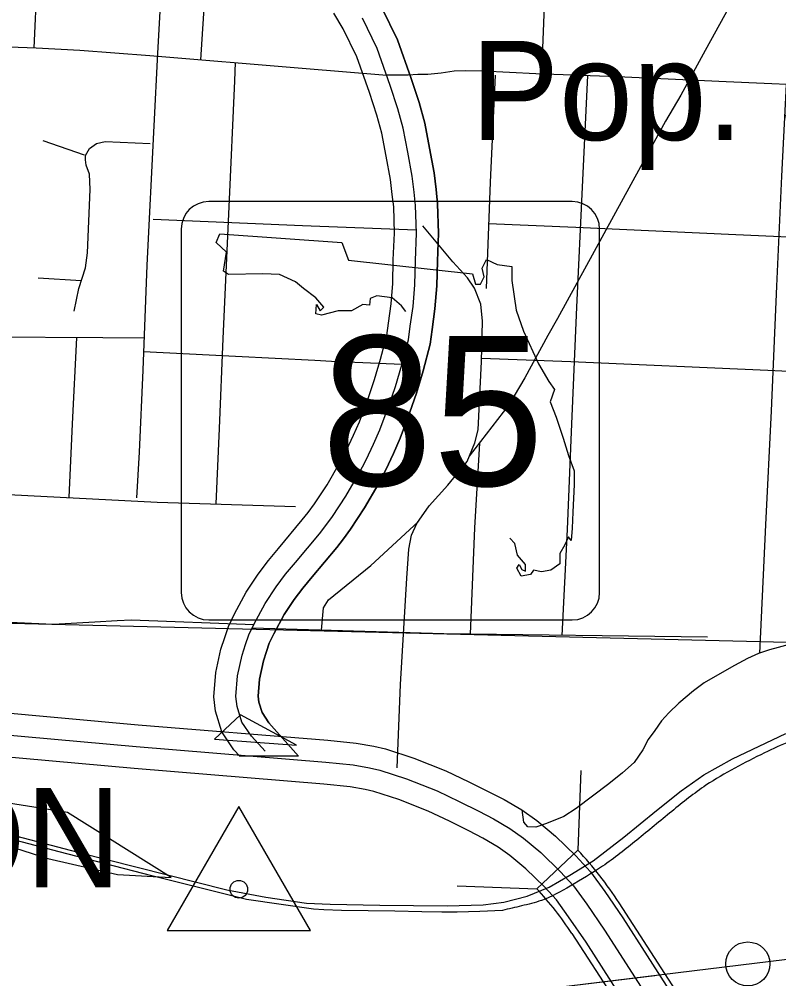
# Model space of a CAD drawing. Extents: x 1219626 to 1426462, y 456797 to 752399.
# Drawn here: x 1303541 to 1306990, y 515601 to 519958 of the extents above; entities that cross this region are included whole.
import ezdxf

# ---------------------------------------------------------------- set-up
doc = ezdxf.new("R2010")
doc.units = 0
for name, color, linetype in [('Bridges', 7, 'Continuous'), ('Cities Incorporated Area', 7, 'Continuous'), ('City Streets', 7, 'Continuous'), ('Coastal Waterway', 7, 'Continuous'), ('Culture Text', 7, 'Continuous'), ('Lakes and Ponds', 7, 'Continuous'), ('Masks', 7, 'Continuous'), ('Masks for Text', 7, 'Continuous'), ('Narrow River Creek and Branch and Slough', 7, 'Continuous'), ('Populations', 7, 'Continuous'), ('Roadshilelds State Highways', 7, 'Continuous'), ('Section Lines', 7, 'Continuous'), ('State Route Divided Highway Outline and Fill', 7, 'Continuous'), ('State Routes Highway Center Lines', 7, 'Continuous'), ('Triangulation Station', 7, 'Continuous'), ('US Route Divided Highway Outline and Fill', 7, 'Continuous'), ('US Routes Highway Center Lines', 7, 'Continuous')]:
    doc.layers.add(name, color=color, linetype=linetype)

msp = doc.modelspace()

# ---------------------------------------------------------------- linework, layer by layer
at = {"layer": 'Bridges'}
for p, q in [((1306091.8, 516546.9), (1306078.5, 516185.2)), ((1306078.5, 516185.2), (1305891.5, 516010.3)), ((1305529.7, 516023.5), (1305891.5, 516010.3)), ((1306793.5, 515132.4), (1306265.7, 515945.7)), ((1306051, 515806.4), (1306578.8, 514993.1))]:
    msp.add_line(p, q, dxfattribs=at)
for centre, radius, start, end in [((1304763.6, 514963.9), 1794.5, 33.1695, 42.8856), ((1304781.3, 514977.7), 1516.2, 33.1312, 42.9271)]:
    msp.add_arc(centre, radius, start, end, dxfattribs=at)
at = {"layer": 'Cities Incorporated Area'}
msp.add_lwpolyline([(1303402.5, 516282.8), (1303808.2, 516176.4), (1304483.5, 516004.9), (1304660.9, 515972.5), (1304845.9, 515945.2), (1304953.5, 515939.7), (1305178.3, 515936.2), (1305485.1, 515932.1), (1305648.2, 515936.7), (1305741.3, 515949), (1305848.3, 515975.9), (1305947.5, 516017.4), (1306041.7, 516071.1), (1306146.7, 516137.2), (1306287, 516244), (1306435.7, 516366), (1306546.6, 516454), (1306649.5, 516526.7), (1306780.7, 516600.5), (1307022.9, 516715.2)], dxfattribs=at)
at = {"layer": 'City Streets'}
for p, q in [((1305938.6, 520365.5), (1305913.2, 519709.8)), ((1303648.3, 519406.9), (1303835.6, 519341.9)), ((1303626.7, 518784.5), (1303822.9, 518771.2))]:
    msp.add_line(p, q, dxfattribs=at)
for points in [[(1303671.4, 521450.9), (1303876.3, 521122.6), (1303957.8, 520995.2), (1304000.3, 520925.8), (1304026.3, 520888.5), (1304063.6, 520845.2), (1304104.3, 520815.7), (1304155.5, 520786.2), (1304181.5, 520763.7), (1304204.9, 520735.1), (1304211, 520700.4), (1304201.4, 520460.3), (1304183.2, 520049.3), (1304168.5, 519804), (1304152.9, 519473.7), (1304120.8, 518840.8), (1304102.6, 518364), (1304086.1, 517992.1), (1304073.1, 517784.9)], [(1303684.1, 521430.5), (1303662.2, 521058.4), (1303647.5, 520686.5), (1303621.5, 520125.6), (1303608, 519827.8)], [(1304365.5, 519773.9), (1304386.1, 520079.7), (1304398.7, 520418.2)], [(1306989.1, 520421.7), (1306655.3, 519816.6), (1306545.2, 519613.7), (1306475.8, 519494.9), (1306239.2, 519063.2), (1305986, 518599.4), (1305940.9, 518521.4), (1305837.8, 518329.8), (1305764.1, 518206.7), (1305584.9, 517973.7)], [(1293729.1, 520243.5), (1294688.8, 520201), (1295587.8, 520163.8), (1296435.6, 520127.4), (1296771.1, 520116.1), (1297564.4, 520079.7), (1298581.3, 520037.2), (1299642.4, 519992.1), (1300563.1, 519954.8), (1301289.6, 519923.6), (1302196.4, 519882.9), (1303040, 519849.9), (1303618.2, 519827.4), (1303815.9, 519817.9), (1304134.9, 519792.7), (1304826.7, 519736.4), (1305210, 519703.7)], [(1304436.1, 517757.3), (1304450.2, 518099.6), (1304467.6, 518508.8), (1304494.5, 519106.1), (1304520.5, 519678.3), (1304523.9, 519761)], [(1310147, 519522.3), (1309472.4, 519555.6), (1309159.4, 519569.5), (1308616.7, 519593.8), (1307907.6, 519625), (1307654.4, 519636.2), (1307234.8, 519652.7), (1306751.1, 519674.4), (1306257.8, 519696.9), (1305887.6, 519710.8), (1305647.5, 519722.1), (1305566.9, 519723.8), (1305516.6, 519722.9), (1305456.8, 519712.5), (1305396.9, 519707.3), (1305351.9, 519706.5), (1305306.8, 519703.9), (1305266.9, 519703.9), (1305210, 519703.9)], [(1305702.5, 519703.9), (1305680, 519217.5), (1305660.9, 518735.5)], [(1306006.6, 517160.2), (1306030.2, 517640.5), (1306049.3, 518085.3), (1306072.7, 518650.5), (1306098.7, 519195), (1306122.5, 519702)], [(1307023.2, 519662.2), (1307002.9, 519245.2), (1306979.5, 518745.9), (1306955.3, 518179.8), (1306930.1, 517663.1), (1306902.7, 517080.4)], [(1303791.4, 518631.9), (1303811.3, 518735.1), (1303841.7, 518829.5), (1303851.2, 518898), (1303863.3, 519185), (1303859.9, 519254.3), (1303845.1, 519296), (1303842.5, 519319.4), (1303842.5, 519339.3), (1303860.7, 519370.5), (1303891.9, 519393.9), (1303931.8, 519403.5), (1304135.5, 519393.9)], [(1304149.8, 519050.2), (1304826.9, 519021.6), (1305344.4, 519001.8)], [(1305256.9, 516559.5), (1305272.5, 516937.5), (1305302, 517419.5), (1305309.8, 517551.3), (1305322.8, 517615.4), (1305347.1, 517668.3), (1305402.6, 517748), (1305487.5, 517841.7), (1305575.1, 517950), (1305609.8, 518034.1), (1305625.4, 518093.1), (1305640.1, 518403.4), (1305645.3, 518586.4), (1305637.5, 518664.4), (1305608.9, 518737.2), (1305576.8, 518783.2), (1305510.1, 518856.9), (1305374, 519019.8)], [(1305672.6, 519029.9), (1306068.4, 519014.6), (1306795.7, 518980), (1307101.8, 518967), (1307390.1, 518957)], [(1304108.2, 518510.4), (1303920.5, 518511.4), (1303397.8, 518514), (1302423.8, 518553.9)], [(1303800.7, 518512), (1303781, 518121.3), (1303766.8, 517785.9)], [(1305279.1, 518389.6), (1304958.7, 518403.4), (1304884.1, 518408.7), (1304523.5, 518426.9), (1304105.8, 518447.7)], [(1305640.5, 518418.4), (1306045.8, 518404.3), (1306940.5, 518364.4), (1307352.3, 518345.4)], [(1305630.9, 518033.6), (1305608, 517648.3), (1305588.2, 517165.6)], [(1303431.8, 517802.7), (1304167.6, 517765.8), (1304795.1, 517745.8)], [(1304913.5, 517183.4), (1304922.3, 517286), (1304945.7, 517321.5), (1305138.2, 517478.4), (1305352.7, 517676.4)], [(1302337.3, 517244.6), (1302768.4, 517242.6), (1303002.5, 517242.6), (1303467.1, 517221.8), (1303695.1, 517211.4), (1303884.1, 517221.8), (1303986.4, 517227.9), (1304050.6, 517231.4), (1304606.7, 517210)], [(1306666.6, 517151.6), (1305469.3, 517167.2), (1304598.4, 517192.5)], [(1307044.1, 517120.4), (1306947.9, 517094.4), (1306897.6, 517078.8), (1306848.2, 517056.2), (1306788.4, 517024.2), (1306744.2, 516997.3), (1306651.4, 516944.4), (1306602.8, 516908.9), (1306536.1, 516852.5), (1306491, 516809.2), (1306458.1, 516772.7), (1306426.9, 516728.5), (1306397.4, 516687.8), (1306372.2, 516640.1), (1306333.2, 516582.9), (1306281.2, 516536.9), (1306217.9, 516485.8), (1306069.7, 516374.8), (1306014.2, 516337.5), (1305936.2, 516306.3), (1305887.6, 516289.9), (1305850.3, 516291.6), (1305833, 516312.4), (1305824.3, 516368.7)]]:
    msp.add_lwpolyline(points, dxfattribs=at)
at = {"layer": 'Coastal Waterway'}
msp.add_circle((1306849.6, 515668.9), 99.8, dxfattribs=at)
at = {"layer": 'Lakes and Ponds'}
for points in [[(1304573.1, 515961.8), (1304251.7, 516040.9), (1304143.6, 516068.2), (1303722.6, 516178.2), (1303301.3, 516288.7), (1303063.4, 516341.8), (1302823.1, 516382.9), (1302338.7, 516439.1), (1302064.2, 516448.8), (1301789.3, 516448.8), (1301606.8, 516459.2), (1301331.1, 516494.8), (1301055.3, 516529.4), (1300809.8, 516552.1), (1300563.9, 516569.5), (1300248.1, 516584.6)], [(1305735.6, 515911.5), (1305632.5, 515906.3), (1305529.3, 515904.1), (1305460.5, 515904), (1305368.8, 515905), (1305246.6, 515907.7), (1305004.5, 515911), (1304923.9, 515913.9), (1304877.9, 515916.8), (1304573.1, 515961.8)]]:
    msp.add_lwpolyline(points, dxfattribs=at)
msp.add_spline([(1307545.4, 516873.3), (1307394.7, 516823), (1307157.9, 516729.1), (1306925.1, 516626.9), (1306790.4, 516557.4), (1306659.7, 516479.8), (1306504.5, 516361.3), (1306345.2, 516230.6), (1306190, 516112.1), (1306043, 516022.2), (1305912.3, 515956.8), (1305822.5, 515932.3), (1305735.6, 515911.5)], degree=3, dxfattribs=at)
at = {"layer": 'Masks'}
msp.add_lwpolyline([(1304545.9, 516800), (1304427.6, 516689), (1304799.7, 516661.6)], close=True, dxfattribs=at)
at = {"layer": 'Masks for Text'}
msp.add_lwpolyline([(1301295.3, 516534.7), (1301557.5, 516429.1), (1301791, 516419.5), (1302069.2, 516413.1), (1302302.6, 516409.9), (1302564.8, 516384.3), (1302830.3, 516355.5), (1303066.9, 516310.7), (1303338.7, 516253.1), (1303671.3, 516147.6), (1303987.9, 516074), (1304230.9, 516061.2), (1303760.8, 516355.5), (1302632, 516534.7), (1301886.9, 516653.1)], close=True, dxfattribs=at)
at = {"layer": 'Narrow River Creek and Branch and Slough'}
msp.add_line((1305965, 515559.9), (1307975.5, 515807.7), dxfattribs=at)
msp.add_lwpolyline([(1305558.6, 515516.8), (1305965, 515559.9), (1306427.8, 515616.9)], dxfattribs=at)
at = {"layer": 'Roadshilelds State Highways'}
for p, q in [((1306051.9, 519130.3), (1304401.9, 519130.3)), ((1304276.9, 519005.3), (1304276.9, 517355.3)), ((1306176.9, 517355.3), (1306176.9, 519005.3)), ((1304401.9, 517230.3), (1306051.9, 517230.3))]:
    msp.add_line(p, q, dxfattribs=at)
for points in [[(1305296.5, 518631.2), (1305276.8, 518656.5), (1305234, 518692.8), (1305164.7, 518702.7), (1305135.1, 518689.5), (1305131.8, 518659.8), (1305102.1, 518663.1), (1305049.4, 518633.4), (1304990, 518633.4), (1304914.2, 518613.6), (1304887.8, 518620.2), (1304891.1, 518663.1), (1304907.6, 518633.4), (1304924.1, 518649.9), (1304887.8, 518692.8), (1304831.8, 518735.7), (1304795.5, 518765.3), (1304723, 518798.3), (1304647.2, 518801.6), (1304492.3, 518798.3), (1304469.2, 518814.8), (1304482.4, 518900.6), (1304436.2, 518943.5), (1304452.7, 518983)], [(1304452.7, 518983), (1305006.5, 518943.5), (1305036.2, 518864.3), (1305599.9, 518801.6), (1305613.1, 518755.5), (1305636.1, 518755.5), (1305652.6, 518788.4), (1305642.7, 518828), (1305662.5, 518867.6), (1305712, 518844.5), (1305777.9, 518834.6), (1305777.9, 518771.9), (1305797.7, 518636.7), (1305830.6, 518541.1), (1305899.9, 518392.6), (1305946, 518313.5), (1305972.4, 518277.2), (1305952.6, 518221.1), (1305979, 518151.9), (1306011.9, 518056.2), (1306035, 517977.1), (1306061.4, 517907.8), (1306061.4, 517845.1), (1306054.8, 517719.8), (1306051.5, 517647.2), (1306048.2, 517591.2), (1306035, 517607.7), (1306018.5, 517571.4), (1305995.5, 517531.8), (1305995.5, 517485.6), (1305955.9, 517455.9), (1305913, 517449.3), (1305876.8, 517455.9), (1305863.6, 517436.1), (1305820.7, 517429.5), (1305801, 517465.8), (1305810.8, 517482.3), (1305824, 517459.2), (1305840.5, 517452.6), (1305840.5, 517482.3), (1305804.3, 517525.2), (1305791.1, 517578), (1305768.6, 517602.5)]]:
    msp.add_lwpolyline(points, dxfattribs=at)
for centre, start, end in [((1304401.9, 519005.3), 90, 180), ((1306051.9, 519005.3), 0, 90), ((1304401.9, 517355.3), 180, 270), ((1306051.9, 517355.3), 270, 0)]:
    msp.add_arc(centre, 125, start, end, dxfattribs=at)
at = {"layer": 'Section Lines'}
msp.add_line((1302091.2, 517251), (1307325.9, 517121.7), dxfattribs=at)
at = {"layer": 'State Route Divided Highway Outline and Fill'}
for p, q in [((1304542.5, 516611.7), (1304808.8, 516613)), ((1304809.2, 516612.5), (1304542.5, 516611.7))]:
    msp.add_line(p, q, dxfattribs=at)
for points in [[(1304542.5, 516611.7), (1304516.3, 516640.4), (1304461.5, 516722.7), (1304431.9, 516816.7), (1304425, 516881.8), (1304433.6, 516991.6), (1304456.9, 517097.1), (1304474.2, 517151.2), (1304491.5, 517200.7), (1304518.7, 517257.9), (1304572.4, 517356.9), (1304625.6, 517438.6), (1304673.1, 517501), (1304719.1, 517554.9), (1304826.8, 517684.7), (1304853.6, 517719.1), (1304882, 517757.9), (1304939.5, 517844.5), (1304995.8, 517942.5), (1305027.4, 518002.1), (1305059.3, 518069.6), (1305086.2, 518130.6), (1305127, 518240.9), (1305154.9, 518321.5), (1305182.4, 518415.1), (1305210.2, 518522.7), (1305218.1, 518577.7), (1305230.3, 518665.5), (1305238.1, 518757.5), (1305240, 518865.3), (1305244.7, 518987.3), (1305241.6, 519105.9), (1305235.3, 519161.9), (1305226.9, 519230.9), (1305208.2, 519335.5), (1305187.7, 519440.1), (1305165.1, 519521.7), (1305131.7, 519625.2), (1305074.9, 519786.8), (1305012.2, 519914.7), (1304970.3, 519985.6)], [(1304542.5, 516611.7), (1304516.3, 516640.4), (1304461.5, 516722.7), (1304431.9, 516816.7), (1304425, 516881.8), (1304433.6, 516991.6), (1304456.9, 517097.1), (1304474.2, 517151.2), (1304491.5, 517200.7), (1304518.7, 517257.9), (1304572.4, 517356.9), (1304625.6, 517438.6), (1304673.1, 517501), (1304719.1, 517554.9), (1304826.8, 517684.7), (1304853.6, 517719.1), (1304882, 517757.9), (1304939.5, 517844.5), (1304995.8, 517942.5), (1305027.4, 518002.1), (1305059.3, 518069.6), (1305086.2, 518130.6), (1305127, 518240.9), (1305154.9, 518321.5), (1305182.4, 518415.1), (1305210.2, 518522.7), (1305218.1, 518577.7), (1305230.3, 518665.5), (1305238.1, 518757.5), (1305240, 518865.3), (1305244.7, 518987.3), (1305241.6, 519105.9), (1305235.3, 519161.9), (1305226.9, 519230.9), (1305208.2, 519335.5), (1305187.7, 519440.1), (1305165.1, 519521.7), (1305131.7, 519625.2), (1305074.9, 519786.8), (1305012.2, 519914.7), (1304970.3, 519985.6)], [(1304809.2, 516612.5), (1304674.3, 516764.1), (1304643.7, 516809.9), (1304628.7, 516857.6), (1304625.8, 516884.6), (1304631.9, 516962.1), (1304650.2, 517044.8), (1304663.9, 517087.8), (1304676.8, 517124.6), (1304697.1, 517167.3), (1304744.4, 517254.6), (1304789.1, 517323.2), (1304828.9, 517375.4), (1304872.2, 517426.2), (1304982.8, 517559.4), (1305013.3, 517598.7), (1305046, 517643.4), (1305109.7, 517739.2), (1305170.9, 517845.9), (1305206.2, 517912.4), (1305241.3, 517986.6), (1305271.6, 518055.6), (1305315.2, 518173.4), (1305345.5, 518260.6), (1305375.2, 518361.9), (1305406.6, 518483.3), (1305416.2, 518549.7), (1305429.2, 518643.3), (1305437.9, 518747.3), (1305439.9, 518859.7), (1305444.9, 518986.1), (1305441.3, 519119.8), (1305433.9, 519185), (1305424.8, 519260.6), (1305404.8, 519372.4), (1305382.5, 519486.1), (1305356.7, 519579.2), (1305321.2, 519689.1), (1305259.6, 519864.2), (1305188.4, 520009.8)], [(1305188.4, 520009.8), (1305259.6, 519864.2), (1305321.2, 519689.1), (1305356.7, 519579.2), (1305382.5, 519486.1), (1305404.8, 519372.4), (1305424.8, 519260.6), (1305433.9, 519185), (1305441.3, 519119.8), (1305444.9, 518986.1), (1305439.9, 518859.7), (1305437.9, 518747.3), (1305429.2, 518643.3), (1305416.2, 518549.7), (1305406.6, 518483.3), (1305375.2, 518361.9), (1305345.5, 518260.6), (1305315.2, 518173.4), (1305271.6, 518055.6), (1305241.3, 517986.6), (1305206.2, 517912.4), (1305170.9, 517845.9), (1305109.7, 517739.2), (1305046, 517643.4), (1305013.3, 517598.7), (1304982.8, 517559.4), (1304872.2, 517426.2), (1304828.9, 517375.4), (1304789.1, 517323.2), (1304744.4, 517254.6), (1304697.1, 517167.3), (1304676.8, 517124.6), (1304663.9, 517087.8), (1304650.2, 517044.8), (1304631.9, 516962.1), (1304625.8, 516884.6), (1304628.7, 516857.6), (1304643.7, 516809.9), (1304674.3, 516764.1), (1304809.2, 516612.5)]]:
    msp.add_lwpolyline(points, dxfattribs=at)
at = {"layer": 'State Routes Highway Center Lines'}
msp.add_lwpolyline([(1304657.4, 516634.3), (1304595.3, 516702.3), (1304552.6, 516766.3), (1304530.3, 516837.1), (1304525.4, 516883.2), (1304532.7, 516976.8), (1304553.6, 517071), (1304569.1, 517119.5), (1304584.1, 517162.6), (1304607.9, 517212.6), (1304658.4, 517305.8), (1304707.4, 517380.9), (1304751, 517438.2), (1304795.6, 517490.6), (1304904.8, 517622.1), (1304933.4, 517658.9), (1304964, 517700.6), (1305024.6, 517791.8), (1305083.3, 517894.2), (1305116.8, 517957.3), (1305150.3, 518028.1), (1305178.9, 518093.1), (1305221.1, 518207.1), (1305250.2, 518291), (1305278.8, 518388.5), (1305308.4, 518503), (1305317.1, 518563.7), (1305329.8, 518654.4), (1305338, 518752.4), (1305340, 518862.5), (1305344.8, 518986.7), (1305341.4, 519112.8), (1305334.6, 519173.5), (1305325.9, 519245.8), (1305306.5, 519353.9), (1305285.1, 519463.1), (1305260.9, 519550.4), (1305226.4, 519657.1), (1305167.2, 519825.5), (1305100.3, 519962.3)], dxfattribs=at)
at = {"layer": 'Triangulation Station'}
msp.add_lwpolyline([(1304538.6, 516383.1), (1304213.6, 515820.1), (1304863.6, 515820.1)], close=True, dxfattribs=at)
msp.add_circle((1304538.6, 516007.8), 40, dxfattribs=at)
at = {"layer": 'US Route Divided Highway Outline and Fill'}
for points in [[(1303068.2, 516846.2), (1304080.8, 516754.9), (1304943, 516684.8), (1305071.5, 516671.2), (1305151.6, 516657.2), (1305204.8, 516645.3), (1305333.4, 516603.2), (1305478.5, 516546), (1305583.1, 516496.2), (1305673.3, 516450.8), (1305742.8, 516414.7), (1305823.9, 516367.7), (1305891.6, 516319.3), (1305976.2, 516248.7), (1306068.9, 516158.9), (1306135.7, 516086.7), (1306199.8, 515998.1), (1306281.8, 515877.9), (1306503.6, 515532.8)], [(1306335.5, 515424.5), (1306115, 515767.5), (1306036.1, 515883.1), (1305980.7, 515959.7), (1305925.8, 516019.1), (1305842.3, 516099.9), (1305769.3, 516160.9), (1305715.3, 516199.4), (1305646.4, 516239.4), (1305582.2, 516272.8), (1305495.2, 516316.6), (1305398.7, 516362.4), (1305265.5, 516415), (1305151.8, 516452.2), (1305112.5, 516461), (1305043.8, 516473.1), (1304924.4, 516485.6), (1304063.8, 516555.7), (1303050.3, 516647)]]:
    msp.add_lwpolyline(points, dxfattribs=at)
at = {"layer": 'US Routes Highway Center Lines'}
msp.add_lwpolyline([(1303059.2, 516746.6), (1304072.3, 516655.3), (1304933.7, 516585.2), (1305057.6, 516572.1), (1305132.1, 516559.1), (1305178.3, 516548.8), (1305299.5, 516509.1), (1305438.6, 516454.2), (1305539.2, 516406.4), (1305627.7, 516361.8), (1305694.6, 516327), (1305769.6, 516283.6), (1305830.5, 516240.1), (1305909.3, 516174.3), (1305997.3, 516089), (1306058.2, 516023.2), (1306118, 515940.6), (1306198.4, 515822.7), (1306419.6, 515478.7)], dxfattribs=at)

# ---------------------------------------------------------------- texts
at = {"layer": 'Culture Text'}
msp.add_text('WALTON', height=450, rotation=0.0003, dxfattribs=at).set_placement((1301430.3, 516016.8))
at = {"layer": 'Populations'}
msp.add_text('Pop. 377', height=450, rotation=0.0003, dxfattribs=at).set_placement((1305591.5, 519409.2))
at = {"layer": 'Roadshilelds State Highways'}
msp.add_text('85', height=680, dxfattribs=at).set_placement((1304913.2, 517840.3))

doc.saveas('drawing.dxf')
